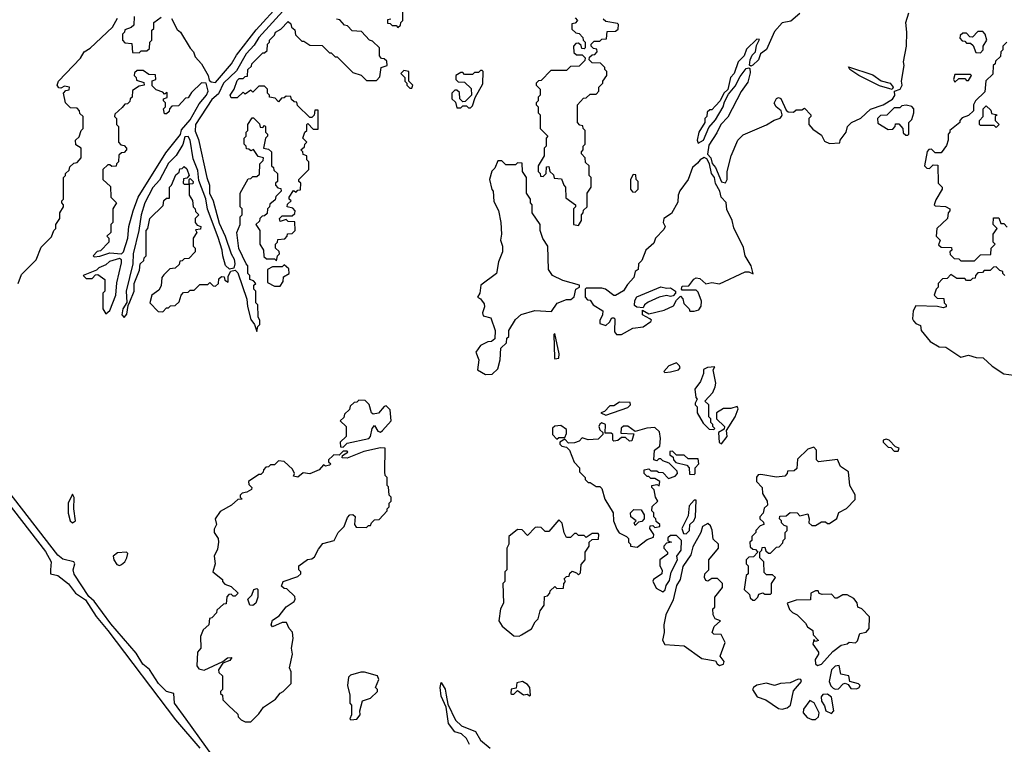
# Model space of a CAD drawing. Extents: x 2029826 to 2248070, y 228728 to 402406.
# Tile 291 of 368: x 2176876 to 2181897, y 258385 to 262079. Entities that reach past the tile are written whole.
import ezdxf

# ---------------------------------------------------------------- set-up
doc = ezdxf.new("R2010")
doc.units = 0

msp = doc.modelspace()

# ---------------------------------------------------------------- linework, layer by layer
at = {"layer": '0CON10XD'}
for points in [[(2177650, 262085), (2177679.1, 262029.1), (2177695.7, 262015), (2177744.4, 261934.4), (2177762.5, 261915), (2177770.6, 261890.6), (2177802.5, 261855), (2177837.1, 261795), (2177841.4, 261771.4), (2177852.2, 261762.2), (2177875, 261759.4), (2177955.9, 261854.1), (2177981.5, 261898.5), (2178081.9, 262028.1), (2178206.4, 262163.6)], [(2178235, 262141.2), (2178095, 261988), (2178071.1, 261948.9), (2178030, 261905), (2177980.8, 261819.2), (2177915.8, 261755), (2177888.9, 261701.1), (2177855, 261672.5), (2177771.9, 261545), (2177771.3, 261511.3), (2177787.9, 261467.9), (2177830, 261275), (2177844.3, 261235), (2177844.2, 261194.2), (2177862.9, 261155), (2177892.7, 261042.7), (2177923.8, 260975), (2177954, 260885), (2177969.2, 260859.2), (2177972.5, 260835), (2177967.5, 260812.5), (2177945, 260807.5), (2177926, 260826), (2177911.2, 260875), (2177908.8, 260905), (2177888.8, 260968.8), (2177834, 261114), (2177825.8, 261165.8), (2177790, 261260), (2177785, 261310), (2177760.7, 261370.7), (2177745.6, 261465.6), (2177735, 261483.3), (2177718.8, 261481.2), (2177707.1, 261442.9), (2177673, 261387), (2177635, 261348), (2177588.1, 261261.9), (2177555, 261223.3), (2177513.3, 261145), (2177494.5, 261085), (2177483.8, 261005), (2177454.6, 260885.4), (2177452, 260835), (2177418.8, 260695), (2177421.7, 260638.3), (2177401.2, 260605), (2177397.5, 260575), (2177408.3, 260561.7), (2177421.7, 260578.3), (2177428.3, 260621.7), (2177438.3, 260641.7), (2177460, 260695), (2177460, 260735), (2177487, 260803), (2177490, 260835), (2177508.3, 260851.7), (2177510, 260865), (2177520, 260875), (2177520, 261005), (2177530, 261015), (2177540, 261065), (2177608.3, 261131.7), (2177611.7, 261158.3), (2177625, 261170), (2177640, 261170), (2177640, 261225), (2177650, 261235), (2177671.7, 261288.3), (2177688.3, 261301.7), (2177691.7, 261318.3), (2177705, 261320), (2177715, 261330), (2177728.3, 261318.3), (2177740, 261285), (2177728.3, 261271.7), (2177711.7, 261268.3), (2177710, 261245), (2177715, 261240), (2177740, 261240), (2177740, 261265), (2177745, 261270), (2177760, 261255), (2177758.3, 261241.7), (2177740, 261240), (2177740, 261185), (2177757, 261157), (2177760, 261125), (2177770, 261115), (2177771.7, 261101.7), (2177790, 261085), (2177770, 261065), (2177770, 261045), (2177781.7, 261031.7), (2177800, 261025), (2177798.3, 261011.7), (2177771.7, 261008.3), (2177780, 260995), (2177760, 260965), (2177760, 260925), (2177770, 260915), (2177770, 260895), (2177738.3, 260861.7), (2177715, 260860), (2177705, 260850), (2177691.7, 260848.3), (2177688.3, 260831.7), (2177668.3, 260811.7), (2177641.7, 260808.3), (2177611.7, 260778.3), (2177600, 260765), (2177597, 260723), (2177585, 260700), (2177550, 260675), (2177540, 260635), (2177581.7, 260591.7), (2177605, 260590), (2177625, 260610), (2177635, 260610), (2177645, 260620), (2177668.3, 260621.7), (2177688.3, 260641.7), (2177700, 260675), (2177711.7, 260688.3), (2177735, 260690), (2177745, 260700), (2177765, 260700), (2177795, 260730), (2177835, 260730), (2177845, 260740), (2177861.7, 260721.7), (2177875, 260720), (2177890, 260735), (2177891.7, 260758.3), (2177905, 260770), (2177918.3, 260768.3), (2177921.7, 260751.7), (2177938.3, 260741.7), (2177938.3, 260771.7), (2177952.5, 260797.5), (2177975, 260802.5), (2177988.8, 260788.8), (2178033.8, 260653.8), (2178037, 260617), (2178055, 260550), (2178072.5, 260525), (2178085, 260490)], [(2178768.3, 262081.7), (2178751.7, 262078.3), (2178751.7, 262061.7), (2178765, 262060), (2178775, 262050), (2178795, 262050), (2178805, 262040), (2178818.3, 262051.7), (2178820, 262065), (2178830, 262075), (2178830, 262125)], [(2180855, 262111.2), (2180808.8, 262071.2), (2180765, 262063.3), (2180725, 262018.8), (2180683.6, 261926.4), (2180653.8, 261905), (2180644.3, 261875), (2180615, 261848), (2180605, 261842.5), (2180597, 261847), (2180601.2, 261875), (2180611.4, 261898.6), (2180628.8, 261915), (2180633, 261947), (2180648.3, 261978.3), (2180635, 261980), (2180581.7, 261928.3), (2180570, 261895), (2180540, 261865), (2180520, 261805), (2180500, 261785), (2180486.7, 261723.3), (2180467.5, 261705), (2180447.5, 261665), (2180425, 261640), (2180405, 261620), (2180395, 261620), (2180381.7, 261608.3), (2180380, 261585), (2180370, 261575), (2180370, 261555), (2180340, 261505), (2180330, 261465), (2180335, 261450), (2180363.3, 261465), (2180390, 261530), (2180425, 261568.8), (2180463.8, 261635), (2180469.3, 261660.7), (2180490, 261700), (2180525, 261740), (2180550.3, 261789.7), (2180580, 261830), (2180593.9, 261833.9), (2180599.7, 261829.7), (2180601.7, 261808.3), (2180589.2, 261760.8), (2180555, 261713.8), (2180487.6, 261582.4), (2180451.4, 261545), (2180431.7, 261501.7), (2180390, 261440), (2180383, 261393), (2180401.2, 261375), (2180406.4, 261346.4), (2180424, 261325), (2180455, 261252.5), (2180475, 261247.5)], [(2180475, 261247.5), (2180483.3, 261265), (2180484, 261305), (2180503.3, 261385), (2180537.5, 261465), (2180565, 261492.5), (2180685, 261543.3), (2180723, 261567), (2180753.6, 261576.4), (2180760, 261585), (2180763.8, 261595), (2180758.8, 261615), (2180733.3, 261635), (2180723.6, 261653.6), (2180735, 261677.5), (2180745, 261682.5), (2180756.7, 261676.7), (2180785, 261617.5), (2180795, 261610), (2180821.7, 261608.3), (2180835, 261620), (2180865, 261620), (2180878.3, 261628.3), (2180910, 261595), (2180910, 261585), (2180900, 261575), (2180900, 261545), (2180920.7, 261520.7), (2180965, 261490), (2180980.7, 261460.7), (2181005, 261447.5), (2181058.3, 261451.7), (2181060, 261465), (2181090, 261505), (2181097.5, 261535), (2181117.5, 261555), (2181165, 261577.5), (2181215, 261622.5), (2181280, 261645), (2181326.4, 261673.6), (2181338, 261692), (2181337.5, 261715), (2181365.8, 261724.2), (2181376.7, 261745), (2181373.3, 261765), (2181386.7, 261845), (2181383.3, 261865), (2181398.8, 261945), (2181400, 262015), (2181394, 262065), (2181410.8, 262115)], [(2176867.5, 260735), (2176885, 260780), (2176960, 260855), (2176985, 260920), (2177038.3, 260971.7), (2177050, 261005), (2177060, 261015), (2177060, 261035), (2177080, 261065), (2177080, 261095), (2177100, 261125), (2177100, 261135), (2177090, 261145), (2177090, 261155), (2177100, 261165), (2177100, 261275), (2177110, 261285), (2177110, 261295), (2177128.3, 261311.7), (2177131.7, 261328.3), (2177151.7, 261348.3), (2177168.3, 261351.7), (2177190, 261375), (2177190, 261425), (2177161.7, 261441.7), (2177160, 261465), (2177178.3, 261481.7), (2177190, 261515), (2177200, 261525), (2177200, 261585), (2177181.7, 261601.7), (2177180, 261615), (2177168.3, 261628.3), (2177135, 261630), (2177110, 261655), (2177100, 261705), (2177111.7, 261718.3), (2177128.3, 261721.7), (2177130, 261735), (2177105, 261740), (2177085, 261730), (2177075, 261732.5), (2177067.5, 261745), (2177074.3, 261765), (2177186.3, 261883.7), (2177204.5, 261915.5), (2177235, 261934), (2177348.6, 262041.4), (2177375, 262087.5)], [(2177460, 262095), (2177458.3, 262051.7), (2177445, 262040), (2177411.7, 262028.3), (2177410, 262015), (2177400, 262005), (2177400, 261975), (2177411.7, 261961.7), (2177448.3, 261958.3), (2177451.7, 261911.7), (2177485, 261910)], [(2177485, 261910), (2177495, 261920), (2177525, 261920), (2177538.3, 261931.7), (2177540, 261965), (2177550, 261975), (2177550, 262025), (2177560, 262035), (2177560, 262065), (2177597.5, 262092.5)], [(2178085, 260490), (2178090, 260515), (2178100, 260525), (2178100, 260545), (2178092.5, 260565), (2178090, 260625), (2178080, 260635), (2178080, 260695), (2178070, 260705), (2178070, 260725), (2178080, 260735), (2178068.3, 260748.3), (2178050, 260755), (2178050, 260775), (2178040, 260785), (2178040, 260825), (2178030, 260835), (2177993, 260913), (2177982.5, 260995), (2178000, 261035), (2178000, 261075), (2178010, 261085), (2178010, 261115), (2178000, 261125), (2178000, 261195), (2178041.7, 261268.3), (2178055, 261270), (2178065, 261280), (2178085, 261280), (2178098.3, 261291.7), (2178100, 261345), (2178118.3, 261361.7), (2178120, 261375), (2178091.7, 261381.7), (2178068.3, 261418.3), (2178055, 261410), (2178045, 261420), (2178031.7, 261421.7), (2178030, 261435), (2178020, 261445), (2178020, 261475), (2178030, 261485), (2178030, 261505), (2178040, 261515), (2178040, 261545), (2178061.7, 261578.3), (2178068.3, 261578.3), (2178098.3, 261548.3), (2178101.7, 261531.7), (2178115, 261530), (2178125, 261540), (2178130, 261535), (2178130, 261505), (2178140, 261495), (2178140, 261485), (2178130, 261475), (2178120, 261425), (2178145, 261420), (2178160, 261405), (2178160, 261335), (2178170, 261325), (2178171.7, 261311.7), (2178190, 261295), (2178190, 261255), (2178180, 261245), (2178180, 261235), (2178191.7, 261221.7), (2178208.3, 261218.3), (2178210, 261205), (2178181.7, 261178.3), (2178178.3, 261161.7), (2178151.7, 261138.3), (2178150, 261125), (2178140, 261115), (2178138.3, 261091.7), (2178125, 261080), (2178111.7, 261078.3), (2178100, 261065), (2178098.3, 261051.7), (2178080, 261035), (2178100, 261005), (2178100, 260935), (2178120, 260905), (2178121.7, 260871.7), (2178135, 260860), (2178175, 260860), (2178185, 260850), (2178190, 260875), (2178200, 260885), (2178198.3, 260898.3), (2178180, 260915), (2178180, 260935), (2178190, 260945), (2178191.7, 260958.3), (2178228.3, 260961.7), (2178240, 260975), (2178241.7, 260988.3), (2178265, 260990), (2178280, 261005), (2178278.3, 261048.3), (2178245, 261050), (2178235, 261060), (2178205, 261050), (2178200, 261065), (2178215, 261080), (2178265, 261080), (2178278.3, 261091.7), (2178280, 261105), (2178268.3, 261118.3), (2178240, 261125), (2178241.7, 261138.3), (2178260, 261155), (2178250, 261165), (2178250, 261175), (2178271.7, 261208.3), (2178285, 261200), (2178295, 261210), (2178308.3, 261211.7), (2178310, 261245), (2178300, 261255), (2178300, 261265), (2178350, 261315), (2178350, 261355), (2178340, 261365), (2178340, 261385), (2178321.7, 261391.7), (2178320, 261405), (2178310, 261415), (2178328.3, 261431.7), (2178330, 261445), (2178340, 261455), (2178320, 261475), (2178330, 261505), (2178340, 261515), (2178340, 261545), (2178345, 261550), (2178371.7, 261521.7), (2178398.3, 261521.7), (2178398.3, 261618.3), (2178381.7, 261618.3), (2178378.3, 261591.7), (2178365, 261580), (2178355, 261580), (2178291.7, 261641.7), (2178288.3, 261658.3), (2178275, 261660), (2178261.7, 261671.7), (2178258.3, 261688.3), (2178235, 261690), (2178225, 261680), (2178211.7, 261678.3), (2178195, 261660), (2178178.3, 261678.3), (2178150, 261685), (2178150, 261695), (2178140, 261705), (2178140, 261725), (2178125, 261740), (2178095, 261740), (2178065, 261710), (2178055, 261720), (2178025, 261700), (2178015, 261710), (2177985, 261680), (2177955, 261680), (2177950, 261695), (2177970, 261725), (2177985, 261770), (2177995, 261780), (2178015, 261780), (2178025, 261790), (2178038.3, 261791.7), (2178040, 261825), (2178058.3, 261841.7), (2178060, 261855), (2178115, 261910), (2178125, 261910), (2178138.3, 261921.7), (2178140, 261955), (2178150, 261965), (2178150, 261975), (2178175, 262000), (2178180, 262015), (2178208.3, 262031.7), (2178245, 262070), (2178258.3, 262058.3), (2178261.7, 262041.7), (2178278.3, 262028.3), (2178281.7, 262001.7), (2178315, 261970), (2178325, 261970), (2178355, 261950), (2178418.3, 261948.3), (2178455, 261910), (2178465, 261910), (2178485, 261890), (2178495, 261890), (2178575, 261810), (2178617, 261797), (2178645, 261770), (2178695, 261770), (2178711.7, 261788.3), (2178720, 261835), (2178750, 261845), (2178748.3, 261868.3), (2178735, 261880), (2178721.7, 261881.7), (2178710, 261895), (2178710, 261935), (2178675, 261970), (2178660, 261975), (2178618.3, 262018.3), (2178571.7, 262021.7), (2178548.3, 262048.3), (2178531.7, 262051.7), (2178508.3, 262078.3), (2178491.7, 262081.7)], [(2179708.3, 262088.3), (2179720, 262075), (2179708.3, 262061.7), (2179691.7, 262058.3), (2179691.7, 262031.7), (2179711.7, 262011.7), (2179728.3, 262008.3), (2179748.3, 261988.3), (2179750, 261975), (2179760, 261965), (2179760, 261935), (2179755, 261930), (2179741.7, 261931.7), (2179738.3, 261948.3), (2179725, 261960), (2179711.7, 261958.3), (2179700, 261945), (2179701.7, 261911.7), (2179715, 261900), (2179745, 261900), (2179760, 261885), (2179758.3, 261871.7), (2179728.3, 261841.7), (2179685, 261840), (2179665, 261820), (2179585, 261820), (2179535, 261770), (2179521.7, 261768.3), (2179510, 261755), (2179510, 261745), (2179530, 261725), (2179530, 261695), (2179520, 261685), (2179520, 261665), (2179510, 261655), (2179510, 261645), (2179520, 261635), (2179520, 261605), (2179530, 261595), (2179530, 261525), (2179570, 261485), (2179560, 261475), (2179560, 261435), (2179550, 261425), (2179550, 261385), (2179520, 261335), (2179520, 261305), (2179530, 261295), (2179531.7, 261281.7), (2179545, 261280), (2179560, 261295), (2179561.7, 261328.3), (2179575, 261330), (2179580, 261305), (2179598.3, 261288.3), (2179601.7, 261271.7), (2179638.3, 261268.3), (2179650, 261235), (2179660, 261225), (2179661.7, 261171.7), (2179710, 261135), (2179710, 261125), (2179700, 261115), (2179700, 261035), (2179725, 261030)], [(2179725, 261030), (2179740, 261055), (2179740, 261085), (2179750, 261095), (2179751.7, 261108.3), (2179770, 261125), (2179770, 261195), (2179790, 261225), (2179790, 261275), (2179780, 261285), (2179780, 261335), (2179761.7, 261351.7), (2179760, 261375), (2179740, 261395), (2179740, 261405), (2179750, 261415), (2179750, 261435), (2179760, 261445), (2179760, 261515), (2179750, 261525), (2179748.3, 261538.3), (2179731.7, 261541.7), (2179720, 261555), (2179720, 261645), (2179751.7, 261678.3), (2179765, 261680), (2179785, 261700), (2179815, 261700), (2179830, 261715), (2179830, 261735), (2179850, 261755), (2179850, 261765), (2179870, 261795), (2179870, 261815), (2179860, 261825), (2179860, 261835), (2179838.3, 261858.3), (2179795, 261860), (2179780, 261875), (2179781.7, 261888.3), (2179795, 261900), (2179808.3, 261901.7), (2179820, 261915), (2179818.3, 261928.3), (2179801.7, 261931.7), (2179790, 261945), (2179790, 261955), (2179805, 261970), (2179835, 261970), (2179845, 261980), (2179868.3, 261981.7), (2179871.7, 262018.3), (2179915, 262020), (2179928.3, 262031.7), (2179930, 262055), (2179925, 262060), (2179865, 262070), (2179851.7, 262081.7)], [(2181775, 261910), (2181790, 261925), (2181790, 261945), (2181807.5, 261975), (2181800, 262005), (2181788.3, 262018.3), (2181761.7, 262018.3), (2181735, 261990), (2181721.7, 261991.7), (2181705, 262010), (2181685, 262010), (2181671.7, 261998.3), (2181670, 261985), (2181681.7, 261971.7), (2181695, 261970), (2181705, 261960), (2181725, 261960), (2181738.3, 261948.3), (2181751.7, 261911.7), (2181775, 261910)], [(2181910, 261965), (2181890, 261945), (2181890, 261925), (2181880, 261915), (2181878.3, 261891.7), (2181851.7, 261868.3), (2181850, 261855), (2181840, 261845), (2181838.3, 261801.7), (2181803, 261767), (2181798.3, 261711.7), (2181750, 261665), (2181740, 261645), (2181740, 261615), (2181715, 261590), (2181681.7, 261578.3), (2181670, 261565), (2181670, 261555), (2181620, 261515), (2181620, 261505), (2181610, 261495), (2181610, 261465), (2181601.7, 261438.3), (2181575, 261400), (2181545, 261400), (2181525, 261420), (2181511.7, 261418.3), (2181503, 261407), (2181490, 261335), (2181501.7, 261321.7), (2181515, 261320), (2181535, 261340), (2181558.3, 261338.3), (2181560, 261245), (2181580, 261225), (2181580, 261215), (2181548.3, 261161.7), (2181540, 261135), (2181545, 261130), (2181596.4, 261126.4), (2181620, 261115), (2181620, 261105), (2181610, 261095), (2181607.5, 261065), (2181552.5, 261015), (2181550, 260975), (2181570, 260955), (2181561.7, 260931.7), (2181575, 260920), (2181628.3, 260918.3), (2181630, 260905), (2181620, 260895), (2181621.7, 260881.7), (2181641.7, 260861.7), (2181665, 260860), (2181675, 260850), (2181745, 260850), (2181775, 260880), (2181828.3, 260881.7), (2181830, 260915), (2181850, 260935), (2181840, 260945), (2181840, 260985), (2181860, 261015), (2181840, 261035), (2181841.7, 261068.3), (2181868.3, 261068.3), (2181880, 261040), (2181895, 261040), (2181911.7, 261021.7)], [(2177255, 260870), (2177285, 260874), (2177335, 260890), (2177395, 260886.2), (2177405, 260896.2), (2177426.7, 260965), (2177432.9, 261025), (2177454.5, 261105.5), (2177480.6, 261175), (2177620.3, 261399.7), (2177695.8, 261494.2), (2177701.7, 261518.3), (2177745, 261568.8), (2177790.4, 261649.6), (2177828.1, 261695), (2177837.1, 261715), (2177826.1, 261756.1), (2177803, 261757), (2177751.7, 261708.3), (2177735, 261680), (2177721.7, 261678.3), (2177685, 261640), (2177651.7, 261638.3), (2177640, 261625), (2177638.3, 261611.7), (2177625, 261600), (2177615, 261600), (2177610, 261625), (2177620, 261635), (2177620, 261655), (2177610, 261665), (2177610, 261675), (2177628.3, 261681.7), (2177628.3, 261708.3), (2177615, 261700), (2177605, 261710), (2177571.7, 261721.7), (2177551.7, 261741.7), (2177551.7, 261768.3), (2177570, 261775), (2177568.3, 261798.3), (2177535, 261800), (2177505, 261820), (2177475, 261820), (2177461.7, 261808.3), (2177460, 261795), (2177470, 261785), (2177471.7, 261771.7), (2177508.3, 261758.3), (2177510, 261745), (2177485, 261740), (2177451.7, 261718.3), (2177450, 261685), (2177440, 261675), (2177438.3, 261661.7), (2177425, 261650), (2177411.7, 261648.3), (2177398.3, 261631.7), (2177361.7, 261598.3), (2177360, 261585), (2177370, 261575), (2177370, 261545), (2177380, 261535), (2177380, 261455), (2177391.7, 261441.7), (2177408.3, 261438.3), (2177420, 261425), (2177420, 261415), (2177408.3, 261401.7), (2177395, 261400), (2177381.7, 261388.3), (2177380, 261355), (2177370, 261345), (2177368.3, 261331.7), (2177345, 261330), (2177335, 261340), (2177325, 261340), (2177300, 261315), (2177300, 261265), (2177338.3, 261228.3), (2177340, 261175), (2177370, 261145), (2177350, 261115), (2177350, 261045), (2177340, 261035), (2177340, 260995), (2177320, 260975), (2177330, 260965), (2177330, 260945), (2177288.3, 260901.7), (2177271.7, 260898.3), (2177250, 260875), (2177255, 260870)], [(2178875, 261730), (2178880, 261745), (2178860, 261765), (2178860, 261815), (2178835, 261820), (2178820, 261805), (2178840, 261785), (2178840, 261765), (2178850, 261755), (2178850, 261745), (2178865, 261730), (2178875, 261730)], [(2179175, 261630), (2179185, 261640), (2179198.3, 261681.7), (2179237, 261753), (2179240, 261815), (2179235, 261820), (2179225, 261820), (2179215, 261810), (2179195, 261810), (2179185, 261800), (2179145, 261800), (2179135, 261810), (2179125, 261810), (2179100, 261795), (2179100, 261775), (2179111.7, 261761.7), (2179145, 261760), (2179178.3, 261728.3), (2179180, 261695), (2179148.3, 261661.7), (2179135, 261660), (2179120, 261675), (2179118.3, 261708.3), (2179105, 261720), (2179095, 261720), (2179080, 261705), (2179080, 261675), (2179098.3, 261658.3), (2179105, 261630), (2179125, 261630), (2179135, 261640), (2179155, 261640), (2179165, 261630), (2179175, 261630)], [(2181325, 261723.3), (2181261.3, 261741.3), (2181154.3, 261794.3), (2181110, 261825), (2181101.7, 261838.3), (2181227.3, 261797.3), (2181268.3, 261768.3), (2181315, 261756.2), (2181330, 261735), (2181325, 261723.3)], [(2181645, 261760), (2181665, 261780), (2181695, 261780), (2181705, 261770), (2181715, 261770), (2181730, 261795), (2181725, 261800), (2181645, 261800), (2181637.5, 261775), (2181645, 261760)], [(2181405, 261490), (2181410, 261495), (2181410, 261555), (2181425, 261570), (2181436.1, 261603.9), (2181436.2, 261625), (2181425, 261637.5), (2181397, 261643), (2181375, 261640), (2181365, 261630), (2181335, 261630), (2181298.3, 261591.7), (2181265, 261590), (2181250, 261575), (2181251.7, 261551.7), (2181305, 261520), (2181328.3, 261521.7), (2181340, 261535), (2181341.7, 261548.3), (2181358.3, 261548.3), (2181380, 261525), (2181381.7, 261501.7), (2181395, 261490), (2181405, 261490)], [(2181855, 261530), (2181845, 261540), (2181775, 261540), (2181770, 261545), (2181770, 261565), (2181790, 261585), (2181790, 261625), (2181805, 261640), (2181828.3, 261618.3), (2181831.7, 261601.7), (2181860, 261595), (2181850, 261585), (2181850, 261565), (2181870, 261545), (2181855, 261530)], [(2179250.7, 260270.7), (2179285, 260272.5), (2179315, 260300), (2179326.7, 260345), (2179330, 260405), (2179358.3, 260431.7), (2179360, 260455), (2179370, 260465), (2179370, 260495), (2179405, 260550), (2179433, 260577), (2179503.6, 260596.4), (2179588.3, 260591.7), (2179616.4, 260633.6), (2179665, 260652.5), (2179687, 260653), (2179703, 260667), (2179712.5, 260705), (2179730, 260715), (2179730, 260725), (2179645, 260750), (2179592.5, 260775), (2179572.5, 260805), (2179570, 260925), (2179543, 260963), (2179530, 261005), (2179530, 261035), (2179490, 261095), (2179490, 261135), (2179480, 261145), (2179480, 261165), (2179460, 261195), (2179460, 261275), (2179440, 261305), (2179438.3, 261348.3), (2179415, 261350), (2179405, 261340), (2179355, 261340), (2179335, 261360), (2179315, 261360), (2179298.3, 261321.7), (2179283, 261307), (2179272.5, 261265), (2179283, 261213), (2179290, 261205), (2179293, 261153), (2179317, 261107), (2179330, 261045), (2179332.5, 260985), (2179327.5, 260955), (2179337.5, 260925), (2179337.5, 260895), (2179317.5, 260845), (2179306.7, 260785), (2179227.5, 260725), (2179222.5, 260685), (2179210, 260665), (2179226.4, 260656.4), (2179245, 260630), (2179246.7, 260615), (2179236.7, 260585), (2179240, 260570), (2179279.3, 260559.3), (2179300, 260495), (2179298.3, 260451.7), (2179281.7, 260438.3), (2179263.3, 260436.7), (2179225, 260417.5), (2179202.5, 260385), (2179217.5, 260345), (2179210, 260295), (2179250.7, 260270.7)], [(2179945, 260473.8), (2180003.3, 260506.7), (2180055.9, 260514.1), (2180095, 260540), (2180097, 260547), (2180090, 260555), (2180052.5, 260575), (2180051.7, 260598.3), (2180085, 260580), (2180161.7, 260598.3), (2180209.3, 260620.7), (2180225, 260650), (2180245, 260670), (2180257, 260657), (2180263, 260633), (2180290, 260605), (2180293.3, 260593.3), (2180315, 260592.5), (2180339.3, 260600.7), (2180351.7, 260618.3), (2180352.5, 260645), (2180335, 260690), (2180325, 260700), (2180255, 260700), (2180250, 260705), (2180255, 260720), (2180288.3, 260721.7), (2180313, 260757), (2180325, 260762.5), (2180345, 260760), (2180375, 260732.5), (2180405, 260738.8), (2180445, 260732.5), (2180575, 260793.3), (2180595, 260793.3), (2180617, 260783), (2180605.7, 260825), (2180575.6, 260875.6), (2180567.6, 260917.6), (2180518.3, 261018.3), (2180509.2, 261055), (2180482.4, 261112.4), (2180478.1, 261148.1), (2180452.9, 261175), (2180445.6, 261205.6), (2180424.5, 261244.5), (2180419.2, 261275), (2180404.2, 261295), (2180394, 261345), (2180379.4, 261369.4), (2180367.1, 261377.1), (2180346, 261365), (2180332.4, 261347.6), (2180306.2, 261325), (2180284.4, 261265), (2180242.7, 261207.3), (2180234.3, 261185), (2180231.4, 261148.6), (2180199.2, 261090.8), (2180160.8, 261065), (2180158, 261045), (2180166.7, 261025), (2180160.7, 261009.3), (2180118.8, 260965), (2180109.5, 260940.5), (2180069.2, 260905), (2180048.8, 260851.2), (2180031.2, 260835), (2180030, 260805), (2180014.2, 260795.8), (2180007.5, 260765), (2179975, 260730), (2179955, 260696.7), (2179915, 260672.5), (2179905, 260672.5), (2179862.5, 260705), (2179845, 260711.2), (2179765, 260710), (2179760, 260705), (2179760, 260665), (2179771.7, 260651.7), (2179785, 260650), (2179800, 260625), (2179850, 260595), (2179847.5, 260575), (2179833.6, 260546.4), (2179835, 260530), (2179865, 260520), (2179883, 260537), (2179895, 260560), (2179905, 260560), (2179910, 260555), (2179908.3, 260488.3), (2179920, 260475), (2179945, 260473.8)], [(2180015, 261200), (2180030, 261215), (2180030, 261255), (2180020, 261265), (2180018.3, 261288.3), (2180005, 261290), (2179990, 261265), (2179990, 261215), (2180001.7, 261201.7), (2180015, 261200)], [(2177315, 260580), (2177335, 260597.5), (2177365.5, 260675), (2177371.9, 260738.1), (2177395, 260840), (2177394.2, 260854.2), (2177385, 260862), (2177334.1, 260845.9), (2177315, 260830), (2177280, 260815), (2177268.3, 260801.7), (2177200, 260775), (2177215, 260760), (2177245, 260760), (2177261.7, 260778.3), (2177275, 260780), (2177310, 260755), (2177310, 260695), (2177300, 260685), (2177300, 260605), (2177315, 260580)], [(2178205, 260720), (2178220, 260745), (2178221.7, 260768.3), (2178250, 260785), (2178248.3, 260808.3), (2178225, 260830), (2178215, 260820), (2178165, 260820), (2178140, 260805), (2178140, 260740), (2178175, 260720), (2178205, 260720)], [(2181900, 260775), (2181890, 260785), (2181890, 260795), (2181875, 260800), (2181855, 260820), (2181841.7, 260818.3), (2181825, 260800), (2181795, 260800), (2181785, 260790), (2181761.7, 260788.3), (2181750, 260775), (2181748.3, 260761.7), (2181735, 260760), (2181725, 260750), (2181705, 260750), (2181695, 260760), (2181655, 260760), (2181625, 260780), (2181605, 260760), (2181581.7, 260758.3), (2181560, 260735), (2181560, 260715), (2181550, 260705), (2181540, 260675), (2181555, 260660), (2181588.3, 260658.3), (2181590, 260635), (2181600, 260625), (2181600, 260615), (2181585, 260610), (2181557, 260617), (2181445, 260620), (2181432.5, 260595), (2181428.8, 260555), (2181434.1, 260544.1), (2181445, 260530), (2181470, 260520), (2181472.5, 260495), (2181518.3, 260438.3), (2181565, 260411.2), (2181599.5, 260409.5), (2181675, 260358.8), (2181715, 260368.8), (2181753, 260357), (2181790, 260355), (2181835, 260312.5), (2181895, 260273.3), (2181945, 260267.5)], [(2180055, 260610), (2180023, 260613), (2180011.7, 260621.7), (2180013, 260647), (2180023, 260667), (2180145, 260716.7), (2180175, 260710), (2180195, 260712.5), (2180220, 260695), (2180220, 260685), (2180208.3, 260671.7), (2180195, 260667.5), (2180175, 260673.3), (2180136.1, 260663.9), (2180080.8, 260639.2), (2180062.5, 260625), (2180055, 260610)], [(2179605, 260350), (2179625, 260353.3), (2179627.5, 260375), (2179605, 260480), (2179600, 260475), (2179602.5, 260355), (2179605, 260350)], [(2180165, 260280), (2180195, 260283.3), (2180235.8, 260294.2), (2180243.8, 260305), (2180240.8, 260315), (2180225, 260329.2), (2180186.7, 260315), (2180160, 260285), (2180165, 260280)], [(2180415, 259990), (2180420, 259995), (2180410, 260005), (2180410, 260015), (2180400, 260025), (2180400, 260045), (2180390, 260055), (2180390, 260115), (2180370, 260135), (2180410.5, 260179.5), (2180422.7, 260207.3), (2180425.9, 260225.9), (2180412.5, 260295), (2180420, 260310), (2180383.6, 260306.4), (2180363.8, 260296.2), (2180362.9, 260275), (2180347.8, 260235), (2180318.8, 260195), (2180323.6, 260153.6), (2180330, 260145), (2180320, 260125), (2180320, 260115), (2180330, 260105), (2180330, 260075), (2180361.7, 260021.7), (2180391.7, 259991.7), (2180415, 259990)], [(2178525, 259900), (2178545, 259920), (2178655.6, 259944.4), (2178664, 259955), (2178672.5, 259995), (2178685, 260010), (2178701.7, 259981.7), (2178715, 259976.7), (2178726.7, 259985), (2178770, 260035), (2178765, 260090), (2178745, 260110), (2178735, 260107.5), (2178705, 260072.5), (2178678.3, 260068.3), (2178670, 260075), (2178658.3, 260118.3), (2178638.3, 260138.3), (2178605, 260140), (2178595, 260130), (2178581.7, 260128.3), (2178561.7, 260108.3), (2178558.3, 260091.7), (2178531.7, 260068.3), (2178528.3, 260051.7), (2178510, 260035), (2178540, 260005), (2178540, 259955), (2178510, 259925), (2178511.7, 259901.7), (2178525, 259900)], [(2179865, 260062.5), (2179977, 260103), (2179990, 260115), (2179988.3, 260128.3), (2179935, 260130), (2179905, 260110), (2179885, 260110), (2179858.3, 260081.7), (2179840, 260075), (2179865, 260062.5)], [(2180455, 259917.5), (2180483.3, 259955), (2180480, 259985), (2180524.2, 260055), (2180540, 260095), (2180535, 260106.7), (2180503, 260097), (2180465, 260097.5), (2180430, 260075), (2180430, 260045), (2180470, 260005), (2180468.3, 259991.7), (2180440, 259975), (2180443, 259923), (2180455, 259917.5)], [(2179615, 259940), (2179625, 259950), (2179655, 259950), (2179665, 259970), (2179665, 259990), (2179635, 260010), (2179605, 260007.5), (2179593, 259997), (2179593.3, 259965), (2179615, 259940)], [(2180025, 259390), (2180075, 259430), (2180108.3, 259441.7), (2180110, 259455), (2180090, 259485), (2180091.7, 259498.3), (2180105, 259500), (2180115, 259490), (2180140, 259495), (2180140, 259505), (2180121.7, 259521.7), (2180120, 259535), (2180110, 259545), (2180110, 259565), (2180100, 259575), (2180101.7, 259598.3), (2180130, 259625), (2180117.5, 259645), (2180111.7, 259681.7), (2180100, 259695), (2180100, 259705), (2180125, 259710), (2180137, 259703), (2180140, 259725), (2180115, 259740), (2180095, 259740), (2180085, 259750), (2180075, 259750), (2180060, 259765), (2180060, 259785), (2180085, 259790), (2180095, 259780), (2180125, 259780), (2180133, 259773), (2180155, 259770), (2180185, 259740), (2180218.3, 259751.7), (2180230, 259765), (2180228.3, 259778.3), (2180188.3, 259818.3), (2180155, 259830), (2180145, 259840), (2180135, 259840), (2180125, 259830), (2180110, 259835), (2180112.5, 259885), (2180140, 259905), (2180143.3, 259945), (2180138.3, 259978.3), (2180115, 260000), (2180073.6, 259996.4), (2180015, 259980), (2179977, 260007), (2179955, 260007.5), (2179943, 259997), (2179941.7, 259971.7), (2180008.3, 259968.3), (2179998.3, 259931.7), (2179985, 259930), (2179965, 259950), (2179945, 259950), (2179926.7, 259933.3), (2179905, 259930), (2179900, 259935), (2179900, 259965), (2179891.7, 259971.7), (2179861.7, 259971.7), (2179862.5, 260015), (2179845, 260023.3), (2179833.6, 260016.4), (2179830, 260005), (2179835, 259987.5), (2179850, 259975), (2179850, 259965), (2179825, 259940), (2179775, 259937.5), (2179745, 259947.5), (2179728.8, 259931.2), (2179705, 259922.5), (2179675, 259920), (2179655, 259940), (2179630, 259925), (2179630, 259915), (2179640, 259905), (2179665, 259900), (2179680, 259885), (2179703, 259823), (2179730, 259795), (2179730, 259775), (2179760, 259745), (2179760, 259735), (2179775, 259720), (2179785, 259720), (2179815, 259700), (2179835, 259700), (2179845, 259690), (2179860, 259635), (2179902.5, 259565), (2179903.6, 259523.6), (2179921.7, 259481.7), (2179933.6, 259463.6), (2179970, 259445), (2179980, 259435), (2179980, 259415), (2179990, 259405), (2179990, 259395), (2180025, 259390)], [(2178055, 258500), (2178095, 258540), (2178120, 258575), (2178180, 258615), (2178203.6, 258646.4), (2178220, 258655), (2178260, 258695), (2178260, 258755), (2178252.5, 258775), (2178267.5, 258845), (2178262.5, 258875), (2178270, 258925), (2178267, 258957), (2178250, 258975), (2178237, 259007), (2178215, 259006.7), (2178165, 258983.3), (2178157.5, 258995), (2178165, 259017.5), (2178199.5, 259040.5), (2178234, 259086), (2178275, 259113.3), (2178280, 259125), (2178278.3, 259138.3), (2178238.3, 259178.3), (2178225, 259180), (2178211.7, 259191.7), (2178220, 259215), (2178295, 259240), (2178310, 259255), (2178310, 259265), (2178300, 259275), (2178300, 259295), (2178343, 259327), (2178365, 259330), (2178379.3, 259340.7), (2178399.3, 259380.7), (2178421.7, 259408.3), (2178480, 259425), (2178500, 259465), (2178530, 259495), (2178548.3, 259541.7), (2178560, 259555), (2178575, 259557.5), (2178586.7, 259546.7), (2178582.5, 259505), (2178591.7, 259491.7), (2178645, 259490), (2178655, 259500), (2178665, 259500), (2178670, 259515), (2178685, 259530), (2178708.3, 259531.7), (2178750, 259575), (2178750, 259585), (2178760, 259595), (2178760, 259615), (2178770, 259625), (2178770, 259645), (2178760, 259655), (2178757, 259697), (2178750, 259705), (2178750, 259745), (2178740, 259755), (2178737.5, 259775), (2178740, 259895), (2178715, 259896.2), (2178631.4, 259878.6), (2178545, 259844), (2178520, 259845), (2178521.7, 259858.3), (2178550, 259875), (2178545, 259880), (2178525, 259880), (2178505, 259860), (2178478.3, 259861.7), (2178472.5, 259855), (2178450, 259835), (2178450, 259825), (2178462.5, 259815), (2178455, 259807.5), (2178435, 259803.3), (2178425, 259810), (2178402.5, 259785), (2178355, 259764.3), (2178321.2, 259768.8), (2178295, 259746.7), (2178271.7, 259751.7), (2178277.5, 259765), (2178267, 259787), (2178225, 259827.5), (2178195, 259830), (2178175, 259810), (2178155, 259810), (2178145, 259800), (2178131.7, 259798.3), (2178120, 259785), (2178118.3, 259771.7), (2178105, 259760), (2178095, 259760), (2178042.5, 259725), (2178045, 259710), (2178060, 259695), (2178057.5, 259685), (2178035, 259670), (2178010, 259665), (2178000, 259655), (2178000, 259645), (2178010, 259635), (2177987.5, 259632.5), (2177956.2, 259605), (2177898.3, 259571.7), (2177872.5, 259535), (2177880, 259505), (2177868.3, 259481.7), (2177867.5, 259465), (2177887.5, 259435), (2177890, 259415), (2177885, 259380), (2177867.5, 259345), (2177872.5, 259305), (2177860, 259265), (2177910, 259225), (2177910, 259215), (2177921.7, 259201.7), (2177955, 259190), (2177990, 259155), (2177975, 259140), (2177965, 259140), (2177955, 259150), (2177941.7, 259148.3), (2177933, 259137), (2177928.3, 259101.7), (2177915, 259100), (2177881.7, 259068.3), (2177880, 259055), (2177855, 259030), (2177843, 259027), (2177840, 258995), (2177811.7, 258968.3), (2177797.5, 258935), (2177800, 258875), (2177782.5, 258855), (2177780, 258785), (2177789.3, 258769.3), (2177816.4, 258763.6), (2177912.5, 258807.5), (2177935, 258826.7), (2177957.5, 258827.5), (2177947, 258813), (2177911.7, 258798.3), (2177890, 258765), (2177891.7, 258751.7), (2177910, 258735), (2177910, 258665), (2177900, 258655), (2177900, 258645), (2177910, 258635), (2177911.7, 258611.7), (2177941.7, 258581.7), (2177988.3, 258538.3), (2177990, 258525), (2178005, 258510), (2178025, 258500), (2178055, 258500)], [(2180625, 259120), (2180640, 259135), (2180645, 259150), (2180665, 259157.5), (2180675, 259150), (2180705, 259150), (2180710, 259155), (2180710, 259205), (2180730, 259235), (2180715, 259250), (2180685, 259250), (2180671.7, 259261.7), (2180670, 259315), (2180650, 259335), (2180650, 259365), (2180660, 259375), (2180661.7, 259388.3), (2180675, 259390), (2180681.7, 259371.7), (2180695, 259360), (2180705, 259360), (2180735, 259390), (2180748.3, 259391.7), (2180768.3, 259411.7), (2180770, 259425), (2180780, 259435), (2180780, 259465), (2180790, 259475), (2180790, 259495), (2180775, 259500), (2180760, 259515), (2180760, 259525), (2180750, 259535), (2180751.7, 259548.3), (2180785, 259550), (2180805, 259566.2), (2180840, 259565), (2180855, 259550), (2180895, 259560), (2180902.5, 259535), (2180900, 259515), (2180915, 259500), (2180935, 259500), (2180965, 259520), (2180985, 259520), (2180995, 259510), (2181005, 259510), (2181043, 259537), (2181052.5, 259567.5), (2181093, 259587), (2181137, 259633), (2181137, 259657), (2181110, 259705), (2181102.5, 259775), (2181061.7, 259801.7), (2181047, 259837), (2180950, 259825), (2180940, 259835), (2180940, 259885), (2180925, 259900), (2180895, 259890), (2180841.7, 259838.3), (2180838.3, 259791.7), (2180825, 259780), (2180791.7, 259778.3), (2180790, 259765), (2180778.3, 259751.7), (2180735, 259747.5), (2180655, 259761.2), (2180641.7, 259758.3), (2180633.6, 259746.4), (2180633.3, 259725), (2180662.5, 259695), (2180663.6, 259663.6), (2180687.5, 259625), (2180690, 259605), (2180671.7, 259588.3), (2180667, 259563), (2180650, 259545), (2180650, 259535), (2180668.3, 259518.3), (2180670, 259505), (2180651.7, 259498.3), (2180630, 259475), (2180630, 259465), (2180610, 259445), (2180610, 259425), (2180600, 259415), (2180601.7, 259391.7), (2180615, 259380), (2180628.3, 259378.3), (2180640, 259365), (2180618.3, 259341.7), (2180595, 259340), (2180580, 259325), (2180580, 259305), (2180590, 259295), (2180590, 259255), (2180580, 259245), (2180570, 259175), (2180598.3, 259148.3), (2180601.7, 259131.7), (2180615, 259120), (2180625, 259120)], [(2181355, 259880), (2181360, 259895), (2181341.7, 259901.7), (2181310, 259935), (2181295, 259940), (2181280, 259935), (2181280, 259925), (2181305, 259900), (2181318.3, 259898.3), (2181335, 259880), (2181355, 259880)], [(2180315, 259760), (2180320, 259765), (2180320, 259795), (2180340, 259815), (2180335, 259840), (2180285, 259840), (2180265, 259860), (2180225, 259860), (2180205, 259880), (2180191.7, 259878.3), (2180191.7, 259861.7), (2180208.3, 259848.3), (2180210, 259835), (2180221.7, 259821.7), (2180278.3, 259808.3), (2180290, 259795), (2180291.7, 259761.7), (2180315, 259760)], [(2177926.2, 258235), (2177725, 258514), (2177665.8, 258595), (2177662.5, 258645), (2177624.4, 258654.4), (2177584.5, 258694.5), (2177537.1, 258767.1), (2177504.5, 258794.5), (2177469.1, 258849.1), (2177339.8, 258999.8), (2177256, 259115), (2177228.7, 259138.7), (2177153.2, 259253.2), (2177149.2, 259275), (2177156.7, 259305), (2177152.5, 259315), (2177095, 259329.4), (2177069.8, 259349.8), (2176698.6, 259828.6)], [(2176760.8, 259685), (2177007.4, 259367.4), (2177035.7, 259315.7), (2177033.3, 259275), (2177033.6, 259253.6), (2177070, 259245), (2177125, 259203.8), (2177161.2, 259155), (2177210.9, 259120.9), (2177265, 259037.5), (2177325.5, 258965.5), (2177669.7, 258509.7), (2177793.8, 258365)], [(2177145, 259514.2), (2177161.2, 259525), (2177152.5, 259585), (2177153, 259643), (2177145, 259660), (2177123.3, 259615), (2177123.6, 259563.6), (2177133.3, 259525), (2177145, 259514.2)], [(2180275, 259458.8), (2180291.2, 259475), (2180293.8, 259506.2), (2180313.3, 259525), (2180322, 259545), (2180325, 259630), (2180315, 259630), (2180289.3, 259600.7), (2180285, 259550), (2180253.3, 259485), (2180260.7, 259460.7), (2180275, 259458.8)], [(2180015, 259500), (2180010, 259515), (2180020, 259525), (2179992.5, 259545), (2179990, 259565), (2180008.3, 259581.7), (2180045, 259580), (2180060, 259555), (2180060, 259535), (2180048.3, 259521.7), (2180031.7, 259518.3), (2180015, 259500)], [(2179423, 258937), (2179435, 258943.3), (2179486.4, 258973.6), (2179505, 259010), (2179520, 259025), (2179530, 259065), (2179550, 259095), (2179551.7, 259138.3), (2179568.3, 259141.7), (2179580, 259155), (2179581.7, 259168.3), (2179605, 259190), (2179615, 259180), (2179648.3, 259181.7), (2179650, 259205), (2179660, 259215), (2179651.7, 259228.3), (2179665, 259240), (2179678.3, 259241.7), (2179681.7, 259258.3), (2179692.5, 259267.5), (2179715, 259260), (2179725, 259250), (2179735, 259260), (2179738.3, 259301.7), (2179760, 259325), (2179760, 259365), (2179780, 259395), (2179780, 259415), (2179795, 259430), (2179828.3, 259431.7), (2179830, 259455), (2179825, 259460), (2179795, 259460), (2179765, 259440), (2179755, 259450), (2179725, 259450), (2179715, 259460), (2179705, 259460), (2179685, 259440), (2179665, 259440), (2179653, 259463), (2179641.7, 259511.7), (2179625, 259530), (2179575, 259470), (2179555, 259470), (2179535, 259490), (2179515, 259492.5), (2179505, 259490), (2179465, 259450), (2179438.3, 259478.3), (2179415, 259480), (2179370, 259445), (2179370, 259405), (2179360, 259385), (2179360, 259275), (2179350, 259265), (2179350, 259215), (2179340, 259205), (2179342.5, 259105), (2179327.5, 259075), (2179320, 259015), (2179337, 258987), (2179395, 258937.5), (2179423, 258937)], [(2180445, 258787.5), (2180465, 258793.3), (2180467.7, 258807.7), (2180447.5, 258835), (2180473.3, 258905), (2180452.5, 258945), (2180415, 258947.5), (2180407.5, 258955), (2180417.5, 258985), (2180450, 259015), (2180422.5, 259025), (2180412.5, 259045), (2180410, 259075), (2180420, 259085), (2180420, 259135), (2180460, 259185), (2180460, 259205), (2180435, 259230), (2180405, 259230), (2180385, 259217.5), (2180375, 259220), (2180367.5, 259235), (2180370, 259255), (2180390, 259275), (2180390, 259325), (2180440, 259385), (2180440, 259405), (2180411.7, 259431.7), (2180407, 259477), (2180398.3, 259498.3), (2180385, 259510), (2180357.5, 259495), (2180348.8, 259465), (2180308.3, 259391.7), (2180298.8, 259351.2), (2180257.9, 259292.1), (2180244, 259225), (2180226, 259195), (2180208.8, 259121.2), (2180170.8, 259045), (2180160, 258995), (2180162.5, 258955), (2180153.6, 258916.4), (2180165, 258893.3), (2180265, 258887.5), (2180355, 258823.3), (2180425, 258810), (2180432.5, 258795), (2180445, 258787.5)], [(2180155, 259163.3), (2180167, 259173), (2180172.5, 259195), (2180190.3, 259219.7), (2180197.5, 259262.5), (2180230, 259325), (2180227.5, 259345), (2180248.8, 259375), (2180250, 259425), (2180225, 259450), (2180195, 259450), (2180181.7, 259438.3), (2180181.7, 259421.7), (2180200, 259415), (2180175, 259410), (2180160, 259395), (2180160, 259385), (2180180, 259365), (2180180, 259355), (2180140, 259325), (2180140, 259295), (2180153, 259273), (2180150, 259255), (2180107.5, 259225), (2180103.8, 259216.2), (2180121.8, 259181.8), (2180155, 259163.3)], [(2177385, 259297.5), (2177395, 259302.5), (2177412.5, 259315), (2177422.5, 259335), (2177427.5, 259357.5), (2177420, 259365), (2177375, 259362), (2177352.5, 259345), (2177356.2, 259325), (2177372, 259302), (2177385, 259297.5)], [(2178065, 259092.5), (2178050, 259095), (2178040, 259125), (2178060, 259145), (2178070, 259175), (2178085, 259180), (2178090, 259175), (2178090, 259135), (2178080, 259105), (2178065, 259092.5)], [(2180945, 258786.2), (2180965, 258793.8), (2181021.7, 258858.3), (2181065, 258890), (2181095, 258897.5), (2181105, 258906.7), (2181138.3, 258901.7), (2181148, 258912), (2181160, 258950), (2181193.3, 258956.7), (2181207.5, 258975), (2181210, 259035), (2181170, 259075), (2181150, 259085), (2181147, 259107), (2181129.3, 259129.3), (2181095, 259147.5), (2181073, 259147), (2181045, 259130), (2181035, 259130), (2181015, 259150), (2180968.3, 259148.3), (2180953.3, 259153.3), (2180947, 259167), (2180935, 259167.5), (2180910, 259155), (2180908.8, 259121.2), (2180835, 259120), (2180790, 259105), (2180802.3, 259072.3), (2180816.4, 259056.4), (2180840, 259045), (2180883, 259003), (2180893.6, 258983.6), (2180920, 258965), (2180923, 258943), (2180950, 258915), (2180935, 258910), (2180925, 258920), (2180920, 258895), (2180950, 258855), (2180950, 258845), (2180932, 258818), (2180933.8, 258795), (2180945, 258786.2)], [(2178565, 258510), (2178595, 258513.3), (2178612.5, 258535), (2178610, 258555), (2178624, 258606), (2178665, 258621.2), (2178700, 258655), (2178700, 258665), (2178690, 258675), (2178707.5, 258715), (2178700, 258735), (2178635, 258753.3), (2178615, 258753.3), (2178563, 258737), (2178553, 258727), (2178547.5, 258685), (2178560, 258635), (2178560, 258595), (2178567.5, 258585), (2178567.5, 258535), (2178560, 258515), (2178565, 258510)], [(2181035, 258665.8), (2181051.7, 258668.3), (2181075, 258693.8), (2181085, 258696.2), (2181100, 258690), (2181115, 258670), (2181142, 258668), (2181155, 258673.3), (2181162.5, 258685), (2181153.6, 258693.6), (2181110, 258705), (2181103.3, 258735), (2181062.7, 258742.7), (2181055, 258786.7), (2181035, 258783.8), (2181016.2, 258765), (2181004, 258705), (2181012.7, 258682.7), (2181025, 258670.8), (2181035, 258665.8)], [(2179170.5, 258385), (2179154.1, 258414.1), (2179128.2, 258438.2), (2179095, 258449.1), (2179062.1, 258492.1), (2179051.1, 258575), (2179025, 258630), (2179020, 258675), (2179025, 258700), (2179045.9, 258665.9), (2179051.4, 258635), (2179059.7, 258589.7), (2179097.6, 258507.6), (2179129.2, 258479.2), (2179200.4, 258450.4), (2179226.4, 258406.4), (2179275.5, 258365)], [(2179475, 258632.5), (2179480, 258635), (2179476.7, 258675), (2179465, 258690), (2179440, 258705), (2179411.7, 258698.3), (2179408.3, 258671.7), (2179383, 258667), (2179380, 258645), (2179385, 258640), (2179395, 258640), (2179415, 258660), (2179445, 258637.5), (2179465, 258640), (2179475, 258632.5)], [(2180765, 258564.2), (2180789.4, 258570.6), (2180807.5, 258585), (2180822.3, 258657.7), (2180863.3, 258705), (2180860, 258715), (2180845, 258718), (2180805, 258699.2), (2180755.6, 258694.4), (2180725, 258684.2), (2180685, 258697.1), (2180635, 258686.2), (2180617.5, 258675), (2180612.5, 258665), (2180637.1, 258627.1), (2180681.2, 258611.2), (2180745, 258566.9), (2180765, 258564.2)], [(2181015, 258542), (2181028, 258555), (2181015.8, 258625), (2180995, 258640.6), (2180971.7, 258638.3), (2180962.4, 258627.6), (2180964.4, 258604.4), (2180980.6, 258580.6), (2180987.5, 258555), (2181015, 258542)], [(2180935, 258512.5), (2180949.4, 258525), (2180953.3, 258545), (2180927, 258597), (2180905, 258608), (2180873.8, 258565), (2180871.2, 258545), (2180892.2, 258522.2), (2180915, 258512.5), (2180935, 258512.5)]]:
    msp.add_lwpolyline(points, dxfattribs=at)

doc.saveas('drawing.dxf')
